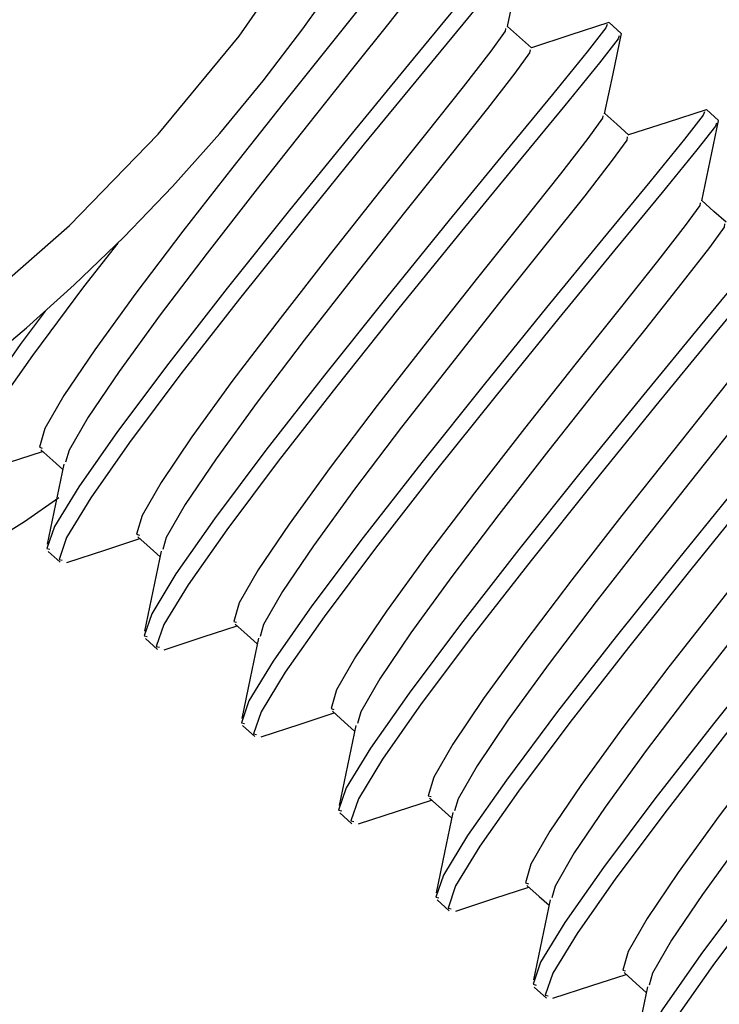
# Model space of a CAD drawing. Extents: x -3650 to 6311, y -645 to 2775.
# Tile 306 of 656: x -1495 to -1479, y 585 to 606. Entities that reach past the tile are written whole.
import ezdxf

# ---------------------------------------------------------------- set-up
doc = ezdxf.new("R2010")
doc.units = 0
doc.header["$MEASUREMENT"] = 0
doc.layers.add('Layer 1', color=7, linetype='Continuous', lineweight=0)

msp = doc.modelspace()

# ---------------------------------------------------------------- linework, layer by layer
at = {"layer": 'Layer 1', "color": 18, "lineweight": 25, "true_color": 0x000000}
for points, knots in [([(-1494.612, 638.928), (-1494.612, 638.928), (-1493.622, 636.915), (-1493.622, 636.915), (-1493.622, 636.915), (-1492.813, 634.822), (-1492.813, 634.822), (-1492.813, 634.822), (-1492.191, 632.667), (-1492.191, 632.667), (-1492.191, 632.667), (-1491.761, 630.465), (-1491.761, 630.465), (-1491.761, 630.465), (-1491.525, 628.235), (-1491.525, 628.235), (-1491.525, 628.235), (-1491.486, 625.992), (-1491.486, 625.992), (-1491.486, 625.992), (-1491.645, 623.754), (-1491.645, 623.754), (-1491.645, 623.754), (-1491.999, 621.54), (-1491.999, 621.54), (-1491.999, 621.54), (-1492.547, 619.365), (-1492.547, 619.365), (-1492.547, 619.365), (-1493.283, 617.247), (-1493.283, 617.247), (-1493.283, 617.247), (-1494.203, 615.201), (-1494.203, 615.201), (-1494.203, 615.201), (-1495.298, 613.245), (-1495.298, 613.245), (-1495.298, 613.245), (-1496.562, 611.392), (-1496.562, 611.392), (-1496.562, 611.392), (-1497.983, 609.657), (-1497.983, 609.657), (-1497.983, 609.657), (-1499.551, 608.054), (-1499.551, 608.054), (-1499.551, 608.054), (-1501.254, 606.595), (-1501.254, 606.595), (-1501.254, 606.595), (-1503.078, 605.292), (-1503.078, 605.292), (-1503.078, 605.292), (-1505.01, 604.153), (-1505.01, 604.153), (-1505.01, 604.153), (-1507.035, 603.189), (-1507.035, 603.189), (-1507.035, 603.189), (-1509.137, 602.406), (-1509.137, 602.406), (-1509.137, 602.406), (-1511.299, 601.811), (-1511.299, 601.811), (-1511.299, 601.811), (-1513.506, 601.408), (-1513.506, 601.408), (-1513.506, 601.408), (-1515.739, 601.2), (-1515.739, 601.2), (-1515.739, 601.2), (-1517.982, 601.19), (-1517.982, 601.19), (-1517.982, 601.19), (-1520.218, 601.376), (-1520.218, 601.376), (-1520.218, 601.376), (-1522.428, 601.758), (-1522.428, 601.758), (-1522.428, 601.758), (-1524.597, 602.332), (-1524.597, 602.332), (-1524.597, 602.332), (-1526.707, 603.095), (-1526.707, 603.095)], [0, 0, 0, 0, 1, 1, 1, 2, 2, 2, 3, 3, 3, 4, 4, 4, 5, 5, 5, 6, 6, 6, 7, 7, 7, 8, 8, 8, 9, 9, 9, 10, 10, 10, 11, 11, 11, 12, 12, 12, 13, 13, 13, 14, 14, 14, 15, 15, 15, 16, 16, 16, 17, 17, 17, 18, 18, 18, 19, 19, 19, 20, 20, 20, 21, 21, 21, 22, 22, 22, 23, 23, 23, 24, 24, 24, 25, 25, 25, 26, 26, 26, 27, 27, 27, 28, 28, 28, 28]), ([(-1507.842, 593.913), (-1507.842, 593.913), (-1505.215, 594.762), (-1505.215, 594.762), (-1505.215, 594.762), (-1502.665, 595.821), (-1502.665, 595.821), (-1502.665, 595.821), (-1500.21, 597.083), (-1500.21, 597.083), (-1500.21, 597.083), (-1497.865, 598.54), (-1497.865, 598.54), (-1497.865, 598.54), (-1495.646, 600.183), (-1495.646, 600.183), (-1495.646, 600.183), (-1493.568, 602), (-1493.568, 602), (-1493.568, 602), (-1491.644, 603.98), (-1491.644, 603.98), (-1491.644, 603.98), (-1489.887, 606.11), (-1489.887, 606.11), (-1489.887, 606.11), (-1488.309, 608.375), (-1488.309, 608.375), (-1488.309, 608.375), (-1486.92, 610.76), (-1486.92, 610.76), (-1486.92, 610.76), (-1485.729, 613.251), (-1485.729, 613.251), (-1485.729, 613.251), (-1484.744, 615.83), (-1484.744, 615.83), (-1484.744, 615.83), (-1483.971, 618.48), (-1483.971, 618.48), (-1483.971, 618.48), (-1483.416, 621.185), (-1483.416, 621.185)], [0, 0, 0, 0, 1, 1, 1, 2, 2, 2, 3, 3, 3, 4, 4, 4, 5, 5, 5, 6, 6, 6, 7, 7, 7, 8, 8, 8, 9, 9, 9, 10, 10, 10, 11, 11, 11, 12, 12, 12, 13, 13, 13, 14, 14, 14, 14]), ([(-1497.757, 597.088), (-1497.757, 597.088), (-1497.686, 597.194), (-1497.686, 597.194), (-1497.686, 597.194), (-1497.402, 597.437), (-1497.402, 597.437), (-1497.402, 597.437), (-1496.919, 597.817), (-1496.919, 597.817), (-1496.919, 597.817), (-1496.263, 598.331), (-1496.263, 598.331), (-1496.263, 598.331), (-1495.441, 598.991), (-1495.441, 598.991), (-1495.441, 598.991), (-1494.503, 599.782), (-1494.503, 599.782), (-1494.503, 599.782), (-1493.467, 600.711), (-1493.467, 600.711), (-1493.467, 600.711), (-1492.388, 601.749), (-1492.388, 601.749), (-1492.388, 601.749), (-1491.332, 602.848), (-1491.332, 602.848), (-1491.332, 602.848), (-1490.307, 604), (-1490.307, 604), (-1490.307, 604), (-1489.368, 605.141), (-1489.368, 605.141), (-1489.368, 605.141), (-1488.51, 606.264), (-1488.51, 606.264), (-1488.51, 606.264), (-1487.742, 607.345), (-1487.742, 607.345), (-1487.742, 607.345), (-1487.079, 608.336), (-1487.079, 608.336), (-1487.079, 608.336), (-1486.514, 609.225), (-1486.514, 609.225), (-1486.514, 609.225), (-1486.069, 609.946), (-1486.069, 609.946), (-1486.069, 609.946), (-1485.743, 610.466), (-1485.743, 610.466), (-1485.743, 610.466), (-1485.54, 610.758), (-1485.54, 610.758), (-1485.54, 610.758), (-1485.46, 610.803), (-1485.46, 610.803), (-1485.46, 610.803), (-1485.496, 610.615), (-1485.496, 610.615), (-1485.496, 610.615), (-1485.646, 610.21), (-1485.646, 610.21), (-1485.646, 610.21), (-1485.859, 609.725), (-1485.859, 609.725)], [0, 0, 0, 0, 1, 1, 1, 2, 2, 2, 3, 3, 3, 4, 4, 4, 5, 5, 5, 6, 6, 6, 7, 7, 7, 8, 8, 8, 9, 9, 9, 10, 10, 10, 11, 11, 11, 12, 12, 12, 13, 13, 13, 14, 14, 14, 15, 15, 15, 16, 16, 16, 17, 17, 17, 18, 18, 18, 19, 19, 19, 20, 20, 20, 21, 21, 21, 22, 22, 22, 22]), ([(-1484.009, 608.249), (-1484.009, 608.249), (-1484.037, 608.176), (-1484.037, 608.176), (-1484.037, 608.176), (-1484.444, 607.656), (-1484.444, 607.656), (-1484.444, 607.656), (-1485.195, 606.73), (-1485.195, 606.73), (-1485.195, 606.73), (-1486.216, 605.493), (-1486.216, 605.493), (-1486.216, 605.493), (-1487.438, 604.006), (-1487.438, 604.006), (-1487.438, 604.006), (-1488.794, 602.334), (-1488.794, 602.334), (-1488.794, 602.334), (-1490.146, 600.645), (-1490.146, 600.645), (-1490.146, 600.645), (-1491.417, 599.017), (-1491.417, 599.017), (-1491.417, 599.017), (-1492.53, 597.53), (-1492.53, 597.53), (-1492.53, 597.53), (-1493.371, 596.333), (-1493.371, 596.333), (-1493.371, 596.333), (-1493.896, 595.472), (-1493.896, 595.472), (-1493.896, 595.472), (-1494.061, 594.993), (-1494.061, 594.993), (-1494.061, 594.993), (-1493.994, 594.978), (-1493.994, 594.978)], [0, 0, 0, 0, 1, 1, 1, 2, 2, 2, 3, 3, 3, 4, 4, 4, 5, 5, 5, 6, 6, 6, 7, 7, 7, 8, 8, 8, 9, 9, 9, 10, 10, 10, 11, 11, 11, 12, 12, 12, 13, 13, 13, 13]), ([(-1486.215, 608.162), (-1486.215, 608.162), (-1486.224, 608.108), (-1486.224, 608.108), (-1486.224, 608.108), (-1486.54, 607.669), (-1486.54, 607.669), (-1486.54, 607.669), (-1487.137, 606.899), (-1487.137, 606.899), (-1487.137, 606.899), (-1487.953, 605.875), (-1487.953, 605.875), (-1487.953, 605.875), (-1488.935, 604.648), (-1488.935, 604.648), (-1488.935, 604.648), (-1490.024, 603.269), (-1490.024, 603.269), (-1490.024, 603.269), (-1491.112, 601.876), (-1491.112, 601.876), (-1491.112, 601.876), (-1492.133, 600.534), (-1492.133, 600.534), (-1492.133, 600.534), (-1493.024, 599.305), (-1493.024, 599.305), (-1493.024, 599.305), (-1493.694, 598.315), (-1493.694, 598.315), (-1493.694, 598.315), (-1494.107, 597.598), (-1494.107, 597.598), (-1494.107, 597.598), (-1494.224, 597.193), (-1494.224, 597.193), (-1494.224, 597.193), (-1494.163, 597.175), (-1494.163, 597.175)], [0, 0, 0, 0, 1, 1, 1, 2, 2, 2, 3, 3, 3, 4, 4, 4, 5, 5, 5, 6, 6, 6, 7, 7, 7, 8, 8, 8, 9, 9, 9, 10, 10, 10, 11, 11, 11, 12, 12, 12, 13, 13, 13, 13]), ([(-1483.749, 608.005), (-1483.749, 608.005), (-1483.773, 607.939), (-1483.773, 607.939), (-1483.773, 607.939), (-1484.18, 607.419), (-1484.18, 607.419), (-1484.18, 607.419), (-1484.932, 606.494), (-1484.932, 606.494), (-1484.932, 606.494), (-1485.952, 605.256), (-1485.952, 605.256), (-1485.952, 605.256), (-1487.174, 603.77), (-1487.174, 603.77), (-1487.174, 603.77), (-1488.53, 602.098), (-1488.53, 602.098), (-1488.53, 602.098), (-1489.883, 600.408), (-1489.883, 600.408), (-1489.883, 600.408), (-1491.154, 598.781), (-1491.154, 598.781), (-1491.154, 598.781), (-1492.266, 597.293), (-1492.266, 597.293), (-1492.266, 597.293), (-1493.107, 596.096), (-1493.107, 596.096), (-1493.107, 596.096), (-1493.632, 595.236), (-1493.632, 595.236), (-1493.632, 595.236), (-1493.797, 594.757), (-1493.797, 594.757), (-1493.797, 594.757), (-1493.73, 594.742), (-1493.73, 594.742)], [0, 0, 0, 0, 1, 1, 1, 2, 2, 2, 3, 3, 3, 4, 4, 4, 5, 5, 5, 6, 6, 6, 7, 7, 7, 8, 8, 8, 9, 9, 9, 10, 10, 10, 11, 11, 11, 12, 12, 12, 13, 13, 13, 13]), ([(-1484.066, 606.314), (-1484.066, 606.314), (-1483.885, 607.184), (-1483.885, 607.184), (-1483.885, 607.184), (-1483.703, 608.054), (-1483.703, 608.054)], [0, 0, 0, 0, 1, 1, 1, 2, 2, 2, 2]), ([(-1485.685, 607.704), (-1485.685, 607.704), (-1485.697, 607.635), (-1485.697, 607.635), (-1485.697, 607.635), (-1486.013, 607.197), (-1486.013, 607.197), (-1486.013, 607.197), (-1486.609, 606.427), (-1486.609, 606.427), (-1486.609, 606.427), (-1487.426, 605.403), (-1487.426, 605.403), (-1487.426, 605.403), (-1488.407, 604.176), (-1488.407, 604.176), (-1488.407, 604.176), (-1489.497, 602.796), (-1489.497, 602.796), (-1489.497, 602.796), (-1490.584, 601.404), (-1490.584, 601.404), (-1490.584, 601.404), (-1491.605, 600.062), (-1491.605, 600.062), (-1491.605, 600.062), (-1492.496, 598.833), (-1492.496, 598.833), (-1492.496, 598.833), (-1493.167, 597.842), (-1493.167, 597.842), (-1493.167, 597.842), (-1493.579, 597.126), (-1493.579, 597.126), (-1493.579, 597.126), (-1493.654, 596.867), (-1493.654, 596.867)], [0, 0, 0, 0, 1, 1, 1, 2, 2, 2, 3, 3, 3, 4, 4, 4, 5, 5, 5, 6, 6, 6, 7, 7, 7, 8, 8, 8, 9, 9, 9, 10, 10, 10, 11, 11, 11, 12, 12, 12, 12]), ([(-1481.899, 606.359), (-1481.899, 606.359), (-1481.927, 606.286), (-1481.927, 606.286), (-1481.927, 606.286), (-1482.333, 605.766), (-1482.333, 605.766), (-1482.333, 605.766), (-1483.085, 604.84), (-1483.085, 604.84), (-1483.085, 604.84), (-1484.106, 603.603), (-1484.106, 603.603), (-1484.106, 603.603), (-1485.328, 602.116), (-1485.328, 602.116), (-1485.328, 602.116), (-1486.684, 600.444), (-1486.684, 600.444), (-1486.684, 600.444), (-1488.036, 598.755), (-1488.036, 598.755), (-1488.036, 598.755), (-1489.307, 597.127), (-1489.307, 597.127), (-1489.307, 597.127), (-1490.42, 595.639), (-1490.42, 595.639), (-1490.42, 595.639), (-1491.261, 594.443), (-1491.261, 594.443), (-1491.261, 594.443), (-1491.786, 593.582), (-1491.786, 593.582), (-1491.786, 593.582), (-1491.95, 593.103), (-1491.95, 593.103), (-1491.95, 593.103), (-1491.884, 593.088), (-1491.884, 593.088)], [0, 0, 0, 0, 1, 1, 1, 2, 2, 2, 3, 3, 3, 4, 4, 4, 5, 5, 5, 6, 6, 6, 7, 7, 7, 8, 8, 8, 9, 9, 9, 10, 10, 10, 11, 11, 11, 12, 12, 12, 13, 13, 13, 13]), ([(-1483.541, 605.851), (-1483.541, 605.851), (-1483.805, 606.087), (-1483.805, 606.087), (-1483.805, 606.087), (-1484.065, 606.32), (-1484.065, 606.32)], [0, 0, 0, 0, 1, 1, 1, 2, 2, 2, 2]), ([(-1481.867, 606.403), (-1481.867, 606.403), (-1482.712, 606.127), (-1482.712, 606.127), (-1482.712, 606.127), (-1483.546, 605.855), (-1483.546, 605.855)], [0, 0, 0, 0, 1, 1, 1, 2, 2, 2, 2]), ([(-1484.105, 606.272), (-1484.105, 606.272), (-1484.114, 606.218), (-1484.114, 606.218), (-1484.114, 606.218), (-1484.43, 605.779), (-1484.43, 605.779), (-1484.43, 605.779), (-1485.026, 605.009), (-1485.026, 605.009), (-1485.026, 605.009), (-1485.843, 603.985), (-1485.843, 603.985), (-1485.843, 603.985), (-1486.824, 602.758), (-1486.824, 602.758), (-1486.824, 602.758), (-1487.914, 601.379), (-1487.914, 601.379), (-1487.914, 601.379), (-1489.001, 599.986), (-1489.001, 599.986), (-1489.001, 599.986), (-1490.023, 598.644), (-1490.023, 598.644), (-1490.023, 598.644), (-1490.914, 597.415), (-1490.914, 597.415), (-1490.914, 597.415), (-1491.584, 596.425), (-1491.584, 596.425), (-1491.584, 596.425), (-1491.997, 595.708), (-1491.997, 595.708), (-1491.997, 595.708), (-1492.114, 595.303), (-1492.114, 595.303), (-1492.114, 595.303), (-1492.053, 595.285), (-1492.053, 595.285)], [0, 0, 0, 0, 1, 1, 1, 2, 2, 2, 3, 3, 3, 4, 4, 4, 5, 5, 5, 6, 6, 6, 7, 7, 7, 8, 8, 8, 9, 9, 9, 10, 10, 10, 11, 11, 11, 12, 12, 12, 13, 13, 13, 13]), ([(-1481.638, 606.114), (-1481.638, 606.114), (-1481.663, 606.049), (-1481.663, 606.049), (-1481.663, 606.049), (-1482.07, 605.529), (-1482.07, 605.529), (-1482.07, 605.529), (-1482.821, 604.604), (-1482.821, 604.604), (-1482.821, 604.604), (-1483.842, 603.366), (-1483.842, 603.366), (-1483.842, 603.366), (-1485.064, 601.88), (-1485.064, 601.88), (-1485.064, 601.88), (-1486.42, 600.207), (-1486.42, 600.207), (-1486.42, 600.207), (-1487.772, 598.518), (-1487.772, 598.518), (-1487.772, 598.518), (-1489.044, 596.891), (-1489.044, 596.891), (-1489.044, 596.891), (-1490.156, 595.403), (-1490.156, 595.403), (-1490.156, 595.403), (-1490.997, 594.206), (-1490.997, 594.206), (-1490.997, 594.206), (-1491.522, 593.346), (-1491.522, 593.346), (-1491.522, 593.346), (-1491.687, 592.867), (-1491.687, 592.867), (-1491.687, 592.867), (-1491.62, 592.852), (-1491.62, 592.852)], [0, 0, 0, 0, 1, 1, 1, 2, 2, 2, 3, 3, 3, 4, 4, 4, 5, 5, 5, 6, 6, 6, 7, 7, 7, 8, 8, 8, 9, 9, 9, 10, 10, 10, 11, 11, 11, 12, 12, 12, 13, 13, 13, 13]), ([(-1481.956, 604.424), (-1481.956, 604.424), (-1481.775, 605.294), (-1481.775, 605.294), (-1481.775, 605.294), (-1481.593, 606.164), (-1481.593, 606.164)], [0, 0, 0, 0, 1, 1, 1, 2, 2, 2, 2]), ([(-1483.575, 605.814), (-1483.575, 605.814), (-1483.587, 605.745), (-1483.587, 605.745), (-1483.587, 605.745), (-1483.902, 605.307), (-1483.902, 605.307), (-1483.902, 605.307), (-1484.499, 604.537), (-1484.499, 604.537), (-1484.499, 604.537), (-1485.316, 603.513), (-1485.316, 603.513), (-1485.316, 603.513), (-1486.297, 602.286), (-1486.297, 602.286), (-1486.297, 602.286), (-1487.386, 600.906), (-1487.386, 600.906), (-1487.386, 600.906), (-1488.474, 599.514), (-1488.474, 599.514), (-1488.474, 599.514), (-1489.495, 598.172), (-1489.495, 598.172), (-1489.495, 598.172), (-1490.386, 596.943), (-1490.386, 596.943), (-1490.386, 596.943), (-1491.057, 595.952), (-1491.057, 595.952), (-1491.057, 595.952), (-1491.469, 595.236), (-1491.469, 595.236), (-1491.469, 595.236), (-1491.544, 594.977), (-1491.544, 594.977)], [0, 0, 0, 0, 1, 1, 1, 2, 2, 2, 3, 3, 3, 4, 4, 4, 5, 5, 5, 6, 6, 6, 7, 7, 7, 8, 8, 8, 9, 9, 9, 10, 10, 10, 11, 11, 11, 12, 12, 12, 12]), ([(-1481.995, 604.382), (-1481.995, 604.382), (-1482.004, 604.328), (-1482.004, 604.328), (-1482.004, 604.328), (-1482.32, 603.889), (-1482.32, 603.889), (-1482.32, 603.889), (-1482.916, 603.119), (-1482.916, 603.119), (-1482.916, 603.119), (-1483.733, 602.095), (-1483.733, 602.095), (-1483.733, 602.095), (-1484.714, 600.868), (-1484.714, 600.868), (-1484.714, 600.868), (-1485.804, 599.489), (-1485.804, 599.489), (-1485.804, 599.489), (-1486.891, 598.096), (-1486.891, 598.096), (-1486.891, 598.096), (-1487.912, 596.754), (-1487.912, 596.754), (-1487.912, 596.754), (-1488.803, 595.525), (-1488.803, 595.525), (-1488.803, 595.525), (-1489.474, 594.535), (-1489.474, 594.535), (-1489.474, 594.535), (-1489.886, 593.818), (-1489.886, 593.818), (-1489.886, 593.818), (-1490.004, 593.412), (-1490.004, 593.412), (-1490.004, 593.412), (-1489.943, 593.395), (-1489.943, 593.395)], [0, 0, 0, 0, 1, 1, 1, 2, 2, 2, 3, 3, 3, 4, 4, 4, 5, 5, 5, 6, 6, 6, 7, 7, 7, 8, 8, 8, 9, 9, 9, 10, 10, 10, 11, 11, 11, 12, 12, 12, 13, 13, 13, 13]), ([(-1479.789, 604.469), (-1479.789, 604.469), (-1479.817, 604.395), (-1479.817, 604.395), (-1479.817, 604.395), (-1480.223, 603.876), (-1480.223, 603.876), (-1480.223, 603.876), (-1480.975, 602.95), (-1480.975, 602.95), (-1480.975, 602.95), (-1481.996, 601.713), (-1481.996, 601.713), (-1481.996, 601.713), (-1483.218, 600.226), (-1483.218, 600.226), (-1483.218, 600.226), (-1484.574, 598.554), (-1484.574, 598.554), (-1484.574, 598.554), (-1485.926, 596.864), (-1485.926, 596.864), (-1485.926, 596.864), (-1487.197, 595.237), (-1487.197, 595.237), (-1487.197, 595.237), (-1488.31, 593.749), (-1488.31, 593.749), (-1488.31, 593.749), (-1489.151, 592.553), (-1489.151, 592.553), (-1489.151, 592.553), (-1489.676, 591.692), (-1489.676, 591.692), (-1489.676, 591.692), (-1489.84, 591.213), (-1489.84, 591.213), (-1489.84, 591.213), (-1489.774, 591.198), (-1489.774, 591.198)], [0, 0, 0, 0, 1, 1, 1, 2, 2, 2, 3, 3, 3, 4, 4, 4, 5, 5, 5, 6, 6, 6, 7, 7, 7, 8, 8, 8, 9, 9, 9, 10, 10, 10, 11, 11, 11, 12, 12, 12, 13, 13, 13, 13]), ([(-1481.431, 603.96), (-1481.431, 603.96), (-1481.695, 604.197), (-1481.695, 604.197), (-1481.695, 604.197), (-1481.955, 604.43), (-1481.955, 604.43)], [0, 0, 0, 0, 1, 1, 1, 2, 2, 2, 2]), ([(-1479.756, 604.513), (-1479.756, 604.513), (-1480.602, 604.237), (-1480.602, 604.237), (-1480.602, 604.237), (-1481.436, 603.965), (-1481.436, 603.965)], [0, 0, 0, 0, 1, 1, 1, 2, 2, 2, 2]), ([(-1479.528, 604.224), (-1479.528, 604.224), (-1479.553, 604.159), (-1479.553, 604.159), (-1479.553, 604.159), (-1479.959, 603.639), (-1479.959, 603.639), (-1479.959, 603.639), (-1480.711, 602.714), (-1480.711, 602.714), (-1480.711, 602.714), (-1481.732, 601.476), (-1481.732, 601.476), (-1481.732, 601.476), (-1482.954, 599.99), (-1482.954, 599.99), (-1482.954, 599.99), (-1484.31, 598.317), (-1484.31, 598.317), (-1484.31, 598.317), (-1485.662, 596.628), (-1485.662, 596.628), (-1485.662, 596.628), (-1486.933, 595.001), (-1486.933, 595.001), (-1486.933, 595.001), (-1488.046, 593.513), (-1488.046, 593.513), (-1488.046, 593.513), (-1488.887, 592.316), (-1488.887, 592.316), (-1488.887, 592.316), (-1489.412, 591.456), (-1489.412, 591.456), (-1489.412, 591.456), (-1489.576, 590.977), (-1489.576, 590.977), (-1489.576, 590.977), (-1489.51, 590.962), (-1489.51, 590.962)], [0, 0, 0, 0, 1, 1, 1, 2, 2, 2, 3, 3, 3, 4, 4, 4, 5, 5, 5, 6, 6, 6, 7, 7, 7, 8, 8, 8, 9, 9, 9, 10, 10, 10, 11, 11, 11, 12, 12, 12, 13, 13, 13, 13]), ([(-1479.846, 602.534), (-1479.846, 602.534), (-1479.664, 603.404), (-1479.664, 603.404), (-1479.664, 603.404), (-1479.483, 604.274), (-1479.483, 604.274)], [0, 0, 0, 0, 1, 1, 1, 2, 2, 2, 2]), ([(-1481.465, 603.924), (-1481.465, 603.924), (-1481.476, 603.855), (-1481.476, 603.855), (-1481.476, 603.855), (-1481.792, 603.417), (-1481.792, 603.417), (-1481.792, 603.417), (-1482.389, 602.647), (-1482.389, 602.647), (-1482.389, 602.647), (-1483.206, 601.623), (-1483.206, 601.623), (-1483.206, 601.623), (-1484.187, 600.396), (-1484.187, 600.396), (-1484.187, 600.396), (-1485.276, 599.016), (-1485.276, 599.016), (-1485.276, 599.016), (-1486.364, 597.624), (-1486.364, 597.624), (-1486.364, 597.624), (-1487.385, 596.282), (-1487.385, 596.282), (-1487.385, 596.282), (-1488.276, 595.053), (-1488.276, 595.053), (-1488.276, 595.053), (-1488.946, 594.062), (-1488.946, 594.062), (-1488.946, 594.062), (-1489.359, 593.346), (-1489.359, 593.346), (-1489.359, 593.346), (-1489.433, 593.087), (-1489.433, 593.087)], [0, 0, 0, 0, 1, 1, 1, 2, 2, 2, 3, 3, 3, 4, 4, 4, 5, 5, 5, 6, 6, 6, 7, 7, 7, 8, 8, 8, 9, 9, 9, 10, 10, 10, 11, 11, 11, 12, 12, 12, 12]), ([(-1479.885, 602.492), (-1479.885, 602.492), (-1479.894, 602.438), (-1479.894, 602.438), (-1479.894, 602.438), (-1480.209, 601.999), (-1480.209, 601.999), (-1480.209, 601.999), (-1480.806, 601.229), (-1480.806, 601.229), (-1480.806, 601.229), (-1481.623, 600.205), (-1481.623, 600.205), (-1481.623, 600.205), (-1482.604, 598.978), (-1482.604, 598.978), (-1482.604, 598.978), (-1483.694, 597.598), (-1483.694, 597.598), (-1483.694, 597.598), (-1484.781, 596.206), (-1484.781, 596.206), (-1484.781, 596.206), (-1485.802, 594.864), (-1485.802, 594.864), (-1485.802, 594.864), (-1486.693, 593.635), (-1486.693, 593.635), (-1486.693, 593.635), (-1487.364, 592.644), (-1487.364, 592.644), (-1487.364, 592.644), (-1487.776, 591.928), (-1487.776, 591.928), (-1487.776, 591.928), (-1487.893, 591.522), (-1487.893, 591.522), (-1487.893, 591.522), (-1487.833, 591.505), (-1487.833, 591.505)], [0, 0, 0, 0, 1, 1, 1, 2, 2, 2, 3, 3, 3, 4, 4, 4, 5, 5, 5, 6, 6, 6, 7, 7, 7, 8, 8, 8, 9, 9, 9, 10, 10, 10, 11, 11, 11, 12, 12, 12, 13, 13, 13, 13]), ([(-1477.679, 602.578), (-1477.679, 602.578), (-1477.706, 602.505), (-1477.706, 602.505), (-1477.706, 602.505), (-1478.113, 601.986), (-1478.113, 601.986), (-1478.113, 601.986), (-1478.865, 601.06), (-1478.865, 601.06), (-1478.865, 601.06), (-1479.885, 599.823), (-1479.885, 599.823), (-1479.885, 599.823), (-1481.107, 598.336), (-1481.107, 598.336), (-1481.107, 598.336), (-1482.463, 596.664), (-1482.463, 596.664), (-1482.463, 596.664), (-1483.816, 594.974), (-1483.816, 594.974), (-1483.816, 594.974), (-1485.087, 593.347), (-1485.087, 593.347), (-1485.087, 593.347), (-1486.199, 591.859), (-1486.199, 591.859), (-1486.199, 591.859), (-1487.041, 590.663), (-1487.041, 590.663), (-1487.041, 590.663), (-1487.566, 589.802), (-1487.566, 589.802), (-1487.566, 589.802), (-1487.73, 589.323), (-1487.73, 589.323), (-1487.73, 589.323), (-1487.663, 589.308), (-1487.663, 589.308)], [0, 0, 0, 0, 1, 1, 1, 2, 2, 2, 3, 3, 3, 4, 4, 4, 5, 5, 5, 6, 6, 6, 7, 7, 7, 8, 8, 8, 9, 9, 9, 10, 10, 10, 11, 11, 11, 12, 12, 12, 13, 13, 13, 13]), ([(-1479.321, 602.07), (-1479.321, 602.07), (-1479.584, 602.307), (-1479.584, 602.307), (-1479.584, 602.307), (-1479.845, 602.54), (-1479.845, 602.54)], [0, 0, 0, 0, 1, 1, 1, 2, 2, 2, 2]), ([(-1477.418, 602.334), (-1477.418, 602.334), (-1477.443, 602.269), (-1477.443, 602.269), (-1477.443, 602.269), (-1477.849, 601.749), (-1477.849, 601.749), (-1477.849, 601.749), (-1478.601, 600.824), (-1478.601, 600.824), (-1478.601, 600.824), (-1479.622, 599.586), (-1479.622, 599.586), (-1479.622, 599.586), (-1480.844, 598.1), (-1480.844, 598.1), (-1480.844, 598.1), (-1482.2, 596.427), (-1482.2, 596.427), (-1482.2, 596.427), (-1483.552, 594.738), (-1483.552, 594.738), (-1483.552, 594.738), (-1484.823, 593.111), (-1484.823, 593.111), (-1484.823, 593.111), (-1485.936, 591.623), (-1485.936, 591.623), (-1485.936, 591.623), (-1486.777, 590.426), (-1486.777, 590.426), (-1486.777, 590.426), (-1487.302, 589.566), (-1487.302, 589.566), (-1487.302, 589.566), (-1487.466, 589.087), (-1487.466, 589.087), (-1487.466, 589.087), (-1487.4, 589.072), (-1487.4, 589.072)], [0, 0, 0, 0, 1, 1, 1, 2, 2, 2, 3, 3, 3, 4, 4, 4, 5, 5, 5, 6, 6, 6, 7, 7, 7, 8, 8, 8, 9, 9, 9, 10, 10, 10, 11, 11, 11, 12, 12, 12, 13, 13, 13, 13]), ([(-1479.355, 602.034), (-1479.355, 602.034), (-1479.366, 601.965), (-1479.366, 601.965), (-1479.366, 601.965), (-1479.682, 601.527), (-1479.682, 601.527), (-1479.682, 601.527), (-1480.278, 600.756), (-1480.278, 600.756), (-1480.278, 600.756), (-1481.095, 599.733), (-1481.095, 599.733), (-1481.095, 599.733), (-1482.076, 598.506), (-1482.076, 598.506), (-1482.076, 598.506), (-1483.166, 597.126), (-1483.166, 597.126), (-1483.166, 597.126), (-1484.253, 595.734), (-1484.253, 595.734), (-1484.253, 595.734), (-1485.275, 594.391), (-1485.275, 594.391), (-1485.275, 594.391), (-1486.166, 593.163), (-1486.166, 593.163), (-1486.166, 593.163), (-1486.836, 592.172), (-1486.836, 592.172), (-1486.836, 592.172), (-1487.249, 591.456), (-1487.249, 591.456), (-1487.249, 591.456), (-1487.323, 591.197), (-1487.323, 591.197)], [0, 0, 0, 0, 1, 1, 1, 2, 2, 2, 3, 3, 3, 4, 4, 4, 5, 5, 5, 6, 6, 6, 7, 7, 7, 8, 8, 8, 9, 9, 9, 10, 10, 10, 11, 11, 11, 12, 12, 12, 12]), ([(-1492.524, 601.619), (-1492.524, 601.619), (-1493.264, 600.671), (-1493.264, 600.671), (-1493.264, 600.671), (-1494.376, 599.183), (-1494.376, 599.183), (-1494.376, 599.183), (-1495.218, 597.987), (-1495.218, 597.987), (-1495.218, 597.987), (-1495.743, 597.126), (-1495.743, 597.126), (-1495.743, 597.126), (-1495.907, 596.647), (-1495.907, 596.647), (-1495.907, 596.647), (-1495.841, 596.632), (-1495.841, 596.632)], [0, 0, 0, 0, 1, 1, 1, 2, 2, 2, 3, 3, 3, 4, 4, 4, 5, 5, 5, 6, 6, 6, 6]), ([(-1477.774, 600.602), (-1477.774, 600.602), (-1477.783, 600.548), (-1477.783, 600.548), (-1477.783, 600.548), (-1478.099, 600.109), (-1478.099, 600.109), (-1478.099, 600.109), (-1478.696, 599.339), (-1478.696, 599.339), (-1478.696, 599.339), (-1479.513, 598.315), (-1479.513, 598.315), (-1479.513, 598.315), (-1480.494, 597.088), (-1480.494, 597.088), (-1480.494, 597.088), (-1481.583, 595.708), (-1481.583, 595.708), (-1481.583, 595.708), (-1482.671, 594.316), (-1482.671, 594.316), (-1482.671, 594.316), (-1483.692, 592.974), (-1483.692, 592.974), (-1483.692, 592.974), (-1484.583, 591.745), (-1484.583, 591.745), (-1484.583, 591.745), (-1485.253, 590.754), (-1485.253, 590.754), (-1485.253, 590.754), (-1485.666, 590.038), (-1485.666, 590.038), (-1485.666, 590.038), (-1485.783, 589.632), (-1485.783, 589.632), (-1485.783, 589.632), (-1485.722, 589.615), (-1485.722, 589.615)], [0, 0, 0, 0, 1, 1, 1, 2, 2, 2, 3, 3, 3, 4, 4, 4, 5, 5, 5, 6, 6, 6, 7, 7, 7, 8, 8, 8, 9, 9, 9, 10, 10, 10, 11, 11, 11, 12, 12, 12, 13, 13, 13, 13]), ([(-1475.568, 600.688), (-1475.568, 600.688), (-1475.596, 600.615), (-1475.596, 600.615), (-1475.596, 600.615), (-1476.003, 600.095), (-1476.003, 600.095), (-1476.003, 600.095), (-1476.755, 599.17), (-1476.755, 599.17), (-1476.755, 599.17), (-1477.775, 597.932), (-1477.775, 597.932), (-1477.775, 597.932), (-1478.997, 596.446), (-1478.997, 596.446), (-1478.997, 596.446), (-1480.353, 594.773), (-1480.353, 594.773), (-1480.353, 594.773), (-1481.705, 593.084), (-1481.705, 593.084), (-1481.705, 593.084), (-1482.977, 591.457), (-1482.977, 591.457), (-1482.977, 591.457), (-1484.089, 589.969), (-1484.089, 589.969), (-1484.089, 589.969), (-1484.93, 588.772), (-1484.93, 588.772), (-1484.93, 588.772), (-1485.455, 587.912), (-1485.455, 587.912), (-1485.455, 587.912), (-1485.62, 587.433), (-1485.62, 587.433), (-1485.62, 587.433), (-1485.553, 587.418), (-1485.553, 587.418)], [0, 0, 0, 0, 1, 1, 1, 2, 2, 2, 3, 3, 3, 4, 4, 4, 5, 5, 5, 6, 6, 6, 7, 7, 7, 8, 8, 8, 9, 9, 9, 10, 10, 10, 11, 11, 11, 12, 12, 12, 13, 13, 13, 13]), ([(-1475.308, 600.444), (-1475.308, 600.444), (-1475.332, 600.379), (-1475.332, 600.379), (-1475.332, 600.379), (-1475.739, 599.859), (-1475.739, 599.859), (-1475.739, 599.859), (-1476.491, 598.934), (-1476.491, 598.934), (-1476.491, 598.934), (-1477.511, 597.696), (-1477.511, 597.696), (-1477.511, 597.696), (-1478.733, 596.21), (-1478.733, 596.21), (-1478.733, 596.21), (-1480.089, 594.537), (-1480.089, 594.537), (-1480.089, 594.537), (-1481.442, 592.848), (-1481.442, 592.848), (-1481.442, 592.848), (-1482.713, 591.221), (-1482.713, 591.221), (-1482.713, 591.221), (-1483.825, 589.733), (-1483.825, 589.733), (-1483.825, 589.733), (-1484.667, 588.536), (-1484.667, 588.536), (-1484.667, 588.536), (-1485.192, 587.676), (-1485.192, 587.676), (-1485.192, 587.676), (-1485.356, 587.197), (-1485.356, 587.197), (-1485.356, 587.197), (-1485.289, 587.181), (-1485.289, 587.181)], [0, 0, 0, 0, 1, 1, 1, 2, 2, 2, 3, 3, 3, 4, 4, 4, 5, 5, 5, 6, 6, 6, 7, 7, 7, 8, 8, 8, 9, 9, 9, 10, 10, 10, 11, 11, 11, 12, 12, 12, 13, 13, 13, 13]), ([(-1494.098, 600.145), (-1494.098, 600.145), (-1494.64, 599.42), (-1494.64, 599.42), (-1494.64, 599.42), (-1495.481, 598.223), (-1495.481, 598.223), (-1495.481, 598.223), (-1496.006, 597.362), (-1496.006, 597.362), (-1496.006, 597.362), (-1496.171, 596.883), (-1496.171, 596.883), (-1496.171, 596.883), (-1496.104, 596.868), (-1496.104, 596.868)], [0, 0, 0, 0, 1, 1, 1, 2, 2, 2, 3, 3, 3, 4, 4, 4, 5, 5, 5, 5]), ([(-1477.244, 600.144), (-1477.244, 600.144), (-1477.256, 600.075), (-1477.256, 600.075), (-1477.256, 600.075), (-1477.572, 599.637), (-1477.572, 599.637), (-1477.572, 599.637), (-1478.168, 598.866), (-1478.168, 598.866), (-1478.168, 598.866), (-1478.985, 597.843), (-1478.985, 597.843), (-1478.985, 597.843), (-1479.966, 596.616), (-1479.966, 596.616), (-1479.966, 596.616), (-1481.056, 595.236), (-1481.056, 595.236), (-1481.056, 595.236), (-1482.143, 593.843), (-1482.143, 593.843), (-1482.143, 593.843), (-1483.164, 592.501), (-1483.164, 592.501), (-1483.164, 592.501), (-1484.055, 591.273), (-1484.055, 591.273), (-1484.055, 591.273), (-1484.726, 590.282), (-1484.726, 590.282), (-1484.726, 590.282), (-1485.138, 589.566), (-1485.138, 589.566), (-1485.138, 589.566), (-1485.213, 589.307), (-1485.213, 589.307)], [0, 0, 0, 0, 1, 1, 1, 2, 2, 2, 3, 3, 3, 4, 4, 4, 5, 5, 5, 6, 6, 6, 7, 7, 7, 8, 8, 8, 9, 9, 9, 10, 10, 10, 11, 11, 11, 12, 12, 12, 12]), ([(-1475.664, 598.712), (-1475.664, 598.712), (-1475.673, 598.657), (-1475.673, 598.657), (-1475.673, 598.657), (-1475.989, 598.219), (-1475.989, 598.219), (-1475.989, 598.219), (-1476.586, 597.449), (-1476.586, 597.449), (-1476.586, 597.449), (-1477.402, 596.425), (-1477.402, 596.425), (-1477.402, 596.425), (-1478.383, 595.198), (-1478.383, 595.198), (-1478.383, 595.198), (-1479.473, 593.818), (-1479.473, 593.818), (-1479.473, 593.818), (-1480.56, 592.426), (-1480.56, 592.426), (-1480.56, 592.426), (-1481.582, 591.084), (-1481.582, 591.084), (-1481.582, 591.084), (-1482.473, 589.855), (-1482.473, 589.855), (-1482.473, 589.855), (-1483.143, 588.864), (-1483.143, 588.864), (-1483.143, 588.864), (-1483.556, 588.148), (-1483.556, 588.148), (-1483.556, 588.148), (-1483.673, 587.742), (-1483.673, 587.742), (-1483.673, 587.742), (-1483.612, 587.725), (-1483.612, 587.725)], [0, 0, 0, 0, 1, 1, 1, 2, 2, 2, 3, 3, 3, 4, 4, 4, 5, 5, 5, 6, 6, 6, 7, 7, 7, 8, 8, 8, 9, 9, 9, 10, 10, 10, 11, 11, 11, 12, 12, 12, 13, 13, 13, 13]), ([(-1473.458, 598.798), (-1473.458, 598.798), (-1473.486, 598.725), (-1473.486, 598.725), (-1473.486, 598.725), (-1473.893, 598.205), (-1473.893, 598.205), (-1473.893, 598.205), (-1474.644, 597.28), (-1474.644, 597.28), (-1474.644, 597.28), (-1475.665, 596.042), (-1475.665, 596.042), (-1475.665, 596.042), (-1476.887, 594.556), (-1476.887, 594.556), (-1476.887, 594.556), (-1478.243, 592.883), (-1478.243, 592.883), (-1478.243, 592.883), (-1479.595, 591.194), (-1479.595, 591.194), (-1479.595, 591.194), (-1480.866, 589.567), (-1480.866, 589.567), (-1480.866, 589.567), (-1481.979, 588.079), (-1481.979, 588.079), (-1481.979, 588.079), (-1482.82, 586.882), (-1482.82, 586.882), (-1482.82, 586.882), (-1483.345, 586.022), (-1483.345, 586.022), (-1483.345, 586.022), (-1483.509, 585.543), (-1483.509, 585.543), (-1483.509, 585.543), (-1483.443, 585.528), (-1483.443, 585.528)], [0, 0, 0, 0, 1, 1, 1, 2, 2, 2, 3, 3, 3, 4, 4, 4, 5, 5, 5, 6, 6, 6, 7, 7, 7, 8, 8, 8, 9, 9, 9, 10, 10, 10, 11, 11, 11, 12, 12, 12, 13, 13, 13, 13]), ([(-1473.197, 598.554), (-1473.197, 598.554), (-1473.222, 598.489), (-1473.222, 598.489), (-1473.222, 598.489), (-1473.629, 597.969), (-1473.629, 597.969), (-1473.629, 597.969), (-1474.381, 597.044), (-1474.381, 597.044), (-1474.381, 597.044), (-1475.401, 595.806), (-1475.401, 595.806), (-1475.401, 595.806), (-1476.623, 594.32), (-1476.623, 594.32), (-1476.623, 594.32), (-1477.979, 592.647), (-1477.979, 592.647), (-1477.979, 592.647), (-1479.331, 590.958), (-1479.331, 590.958), (-1479.331, 590.958), (-1480.603, 589.33), (-1480.603, 589.33), (-1480.603, 589.33), (-1481.715, 587.843), (-1481.715, 587.843), (-1481.715, 587.843), (-1482.556, 586.646), (-1482.556, 586.646), (-1482.556, 586.646), (-1483.081, 585.785), (-1483.081, 585.785), (-1483.081, 585.785), (-1483.246, 585.307), (-1483.246, 585.307), (-1483.246, 585.307), (-1483.179, 585.291), (-1483.179, 585.291)], [0, 0, 0, 0, 1, 1, 1, 2, 2, 2, 3, 3, 3, 4, 4, 4, 5, 5, 5, 6, 6, 6, 7, 7, 7, 8, 8, 8, 9, 9, 9, 10, 10, 10, 11, 11, 11, 12, 12, 12, 13, 13, 13, 13]), ([(-1475.134, 598.254), (-1475.134, 598.254), (-1475.146, 598.185), (-1475.146, 598.185), (-1475.146, 598.185), (-1475.461, 597.746), (-1475.461, 597.746), (-1475.461, 597.746), (-1476.058, 596.976), (-1476.058, 596.976), (-1476.058, 596.976), (-1476.875, 595.952), (-1476.875, 595.952), (-1476.875, 595.952), (-1477.856, 594.726), (-1477.856, 594.726), (-1477.856, 594.726), (-1478.946, 593.346), (-1478.946, 593.346), (-1478.946, 593.346), (-1480.033, 591.953), (-1480.033, 591.953), (-1480.033, 591.953), (-1481.054, 590.611), (-1481.054, 590.611), (-1481.054, 590.611), (-1481.945, 589.383), (-1481.945, 589.383), (-1481.945, 589.383), (-1482.616, 588.392), (-1482.616, 588.392), (-1482.616, 588.392), (-1483.028, 587.675), (-1483.028, 587.675), (-1483.028, 587.675), (-1483.103, 587.417), (-1483.103, 587.417)], [0, 0, 0, 0, 1, 1, 1, 2, 2, 2, 3, 3, 3, 4, 4, 4, 5, 5, 5, 6, 6, 6, 7, 7, 7, 8, 8, 8, 9, 9, 9, 10, 10, 10, 11, 11, 11, 12, 12, 12, 12]), ([(-1494.196, 597.138), (-1494.196, 597.138), (-1493.932, 596.901), (-1493.932, 596.901), (-1493.932, 596.901), (-1493.715, 596.707), (-1493.715, 596.707)], [0, 0, 0, 0, 1, 1, 1, 2, 2, 2, 2]), ([(-1495.74, 596.581), (-1495.74, 596.581), (-1494.893, 596.858), (-1494.893, 596.858), (-1494.893, 596.858), (-1494.153, 597.099), (-1494.153, 597.099)], [0, 0, 0, 0, 1, 1, 1, 2, 2, 2, 2]), ([(-1471.348, 596.908), (-1471.348, 596.908), (-1471.376, 596.835), (-1471.376, 596.835), (-1471.376, 596.835), (-1471.782, 596.315), (-1471.782, 596.315), (-1471.782, 596.315), (-1472.534, 595.39), (-1472.534, 595.39), (-1472.534, 595.39), (-1473.555, 594.152), (-1473.555, 594.152), (-1473.555, 594.152), (-1474.777, 592.666), (-1474.777, 592.666), (-1474.777, 592.666), (-1476.133, 590.993), (-1476.133, 590.993), (-1476.133, 590.993), (-1477.485, 589.304), (-1477.485, 589.304), (-1477.485, 589.304), (-1478.756, 587.677), (-1478.756, 587.677), (-1478.756, 587.677), (-1479.869, 586.189), (-1479.869, 586.189), (-1479.869, 586.189), (-1480.71, 584.992), (-1480.71, 584.992), (-1480.71, 584.992), (-1481.235, 584.132), (-1481.235, 584.132), (-1481.235, 584.132), (-1481.399, 583.653), (-1481.399, 583.653), (-1481.399, 583.653), (-1481.333, 583.638), (-1481.333, 583.638)], [0, 0, 0, 0, 1, 1, 1, 2, 2, 2, 3, 3, 3, 4, 4, 4, 5, 5, 5, 6, 6, 6, 7, 7, 7, 8, 8, 8, 9, 9, 9, 10, 10, 10, 11, 11, 11, 12, 12, 12, 13, 13, 13, 13]), ([(-1493.69, 596.828), (-1493.69, 596.828), (-1493.871, 595.96), (-1493.871, 595.96), (-1493.871, 595.96), (-1494.052, 595.09), (-1494.052, 595.09)], [0, 0, 0, 0, 1, 1, 1, 2, 2, 2, 2]), ([(-1473.554, 596.822), (-1473.554, 596.822), (-1473.563, 596.767), (-1473.563, 596.767), (-1473.563, 596.767), (-1473.879, 596.329), (-1473.879, 596.329), (-1473.879, 596.329), (-1474.475, 595.559), (-1474.475, 595.559), (-1474.475, 595.559), (-1475.292, 594.535), (-1475.292, 594.535), (-1475.292, 594.535), (-1476.273, 593.308), (-1476.273, 593.308), (-1476.273, 593.308), (-1477.363, 591.928), (-1477.363, 591.928), (-1477.363, 591.928), (-1478.45, 590.536), (-1478.45, 590.536), (-1478.45, 590.536), (-1479.472, 589.194), (-1479.472, 589.194), (-1479.472, 589.194), (-1480.362, 587.965), (-1480.362, 587.965), (-1480.362, 587.965), (-1481.033, 586.974), (-1481.033, 586.974), (-1481.033, 586.974), (-1481.445, 586.258), (-1481.445, 586.258), (-1481.445, 586.258), (-1481.563, 585.852), (-1481.563, 585.852), (-1481.563, 585.852), (-1481.502, 585.835), (-1481.502, 585.835)], [0, 0, 0, 0, 1, 1, 1, 2, 2, 2, 3, 3, 3, 4, 4, 4, 5, 5, 5, 6, 6, 6, 7, 7, 7, 8, 8, 8, 9, 9, 9, 10, 10, 10, 11, 11, 11, 12, 12, 12, 13, 13, 13, 13]), ([(-1471.087, 596.664), (-1471.087, 596.664), (-1471.112, 596.599), (-1471.112, 596.599), (-1471.112, 596.599), (-1471.519, 596.079), (-1471.519, 596.079), (-1471.519, 596.079), (-1472.27, 595.153), (-1472.27, 595.153), (-1472.27, 595.153), (-1473.291, 593.916), (-1473.291, 593.916), (-1473.291, 593.916), (-1474.513, 592.43), (-1474.513, 592.43), (-1474.513, 592.43), (-1475.869, 590.757), (-1475.869, 590.757), (-1475.869, 590.757), (-1477.221, 589.068), (-1477.221, 589.068), (-1477.221, 589.068), (-1478.492, 587.44), (-1478.492, 587.44), (-1478.492, 587.44), (-1479.605, 585.953), (-1479.605, 585.953), (-1479.605, 585.953), (-1480.446, 584.756), (-1480.446, 584.756), (-1480.446, 584.756), (-1480.971, 583.895), (-1480.971, 583.895), (-1480.971, 583.895), (-1481.136, 583.416), (-1481.136, 583.416), (-1481.136, 583.416), (-1481.069, 583.401), (-1481.069, 583.401)], [0, 0, 0, 0, 1, 1, 1, 2, 2, 2, 3, 3, 3, 4, 4, 4, 5, 5, 5, 6, 6, 6, 7, 7, 7, 8, 8, 8, 9, 9, 9, 10, 10, 10, 11, 11, 11, 12, 12, 12, 13, 13, 13, 13]), ([(-1473.024, 596.364), (-1473.024, 596.364), (-1473.035, 596.295), (-1473.035, 596.295), (-1473.035, 596.295), (-1473.351, 595.856), (-1473.351, 595.856), (-1473.351, 595.856), (-1473.948, 595.086), (-1473.948, 595.086), (-1473.948, 595.086), (-1474.765, 594.062), (-1474.765, 594.062), (-1474.765, 594.062), (-1475.746, 592.835), (-1475.746, 592.835), (-1475.746, 592.835), (-1476.835, 591.456), (-1476.835, 591.456), (-1476.835, 591.456), (-1477.923, 590.063), (-1477.923, 590.063), (-1477.923, 590.063), (-1478.944, 588.721), (-1478.944, 588.721), (-1478.944, 588.721), (-1479.835, 587.492), (-1479.835, 587.492), (-1479.835, 587.492), (-1480.505, 586.502), (-1480.505, 586.502), (-1480.505, 586.502), (-1480.918, 585.785), (-1480.918, 585.785), (-1480.918, 585.785), (-1480.993, 585.527), (-1480.993, 585.527)], [0, 0, 0, 0, 1, 1, 1, 2, 2, 2, 3, 3, 3, 4, 4, 4, 5, 5, 5, 6, 6, 6, 7, 7, 7, 8, 8, 8, 9, 9, 9, 10, 10, 10, 11, 11, 11, 12, 12, 12, 12]), ([(-1493.804, 596.092), (-1493.804, 596.092), (-1494.549, 595.571), (-1494.549, 595.571), (-1494.549, 595.571), (-1496.894, 594.113), (-1496.894, 594.113), (-1496.894, 594.113), (-1499.349, 592.851), (-1499.349, 592.851), (-1499.349, 592.851), (-1501.899, 591.792), (-1501.899, 591.792), (-1501.899, 591.792), (-1504.526, 590.944), (-1504.526, 590.944)], [0, 0, 0, 0, 1, 1, 1, 2, 2, 2, 3, 3, 3, 4, 4, 4, 5, 5, 5, 5]), ([(-1493.63, 594.691), (-1493.63, 594.691), (-1492.783, 594.968), (-1492.783, 594.968), (-1492.783, 594.968), (-1492.043, 595.209), (-1492.043, 595.209)], [0, 0, 0, 0, 1, 1, 1, 2, 2, 2, 2]), ([(-1492.086, 595.248), (-1492.086, 595.248), (-1491.822, 595.011), (-1491.822, 595.011), (-1491.822, 595.011), (-1491.605, 594.817), (-1491.605, 594.817)], [0, 0, 0, 0, 1, 1, 1, 2, 2, 2, 2]), ([(-1491.58, 594.938), (-1491.58, 594.938), (-1491.76, 594.07), (-1491.76, 594.07), (-1491.76, 594.07), (-1491.942, 593.2), (-1491.942, 593.2)], [0, 0, 0, 0, 1, 1, 1, 2, 2, 2, 2]), ([(-1491.519, 592.801), (-1491.519, 592.801), (-1490.673, 593.078), (-1490.673, 593.078), (-1490.673, 593.078), (-1489.933, 593.319), (-1489.933, 593.319)], [0, 0, 0, 0, 1, 1, 1, 2, 2, 2, 2]), ([(-1489.976, 593.358), (-1489.976, 593.358), (-1489.712, 593.121), (-1489.712, 593.121), (-1489.712, 593.121), (-1489.495, 592.927), (-1489.495, 592.927)], [0, 0, 0, 0, 1, 1, 1, 2, 2, 2, 2]), ([(-1489.47, 593.048), (-1489.47, 593.048), (-1489.65, 592.18), (-1489.65, 592.18), (-1489.65, 592.18), (-1489.832, 591.31), (-1489.832, 591.31)], [0, 0, 0, 0, 1, 1, 1, 2, 2, 2, 2]), ([(-1489.409, 590.911), (-1489.409, 590.911), (-1488.563, 591.188), (-1488.563, 591.188), (-1488.563, 591.188), (-1487.823, 591.429), (-1487.823, 591.429)], [0, 0, 0, 0, 1, 1, 1, 2, 2, 2, 2]), ([(-1487.865, 591.467), (-1487.865, 591.467), (-1487.602, 591.231), (-1487.602, 591.231), (-1487.602, 591.231), (-1487.385, 591.037), (-1487.385, 591.037)], [0, 0, 0, 0, 1, 1, 1, 2, 2, 2, 2]), ([(-1487.359, 591.158), (-1487.359, 591.158), (-1487.54, 590.29), (-1487.54, 590.29), (-1487.54, 590.29), (-1487.721, 589.42), (-1487.721, 589.42)], [0, 0, 0, 0, 1, 1, 1, 2, 2, 2, 2]), ([(-1487.299, 589.021), (-1487.299, 589.021), (-1486.452, 589.298), (-1486.452, 589.298), (-1486.452, 589.298), (-1485.713, 589.539), (-1485.713, 589.539)], [0, 0, 0, 0, 1, 1, 1, 2, 2, 2, 2]), ([(-1485.755, 589.577), (-1485.755, 589.577), (-1485.492, 589.341), (-1485.492, 589.341), (-1485.492, 589.341), (-1485.274, 589.147), (-1485.274, 589.147)], [0, 0, 0, 0, 1, 1, 1, 2, 2, 2, 2]), ([(-1485.249, 589.268), (-1485.249, 589.268), (-1485.43, 588.4), (-1485.43, 588.4), (-1485.43, 588.4), (-1485.611, 587.53), (-1485.611, 587.53)], [0, 0, 0, 0, 1, 1, 1, 2, 2, 2, 2]), ([(-1485.189, 587.131), (-1485.189, 587.131), (-1484.342, 587.408), (-1484.342, 587.408), (-1484.342, 587.408), (-1483.602, 587.649), (-1483.602, 587.649)], [0, 0, 0, 0, 1, 1, 1, 2, 2, 2, 2]), ([(-1483.645, 587.687), (-1483.645, 587.687), (-1483.381, 587.451), (-1483.381, 587.451), (-1483.381, 587.451), (-1483.164, 587.257), (-1483.164, 587.257)], [0, 0, 0, 0, 1, 1, 1, 2, 2, 2, 2]), ([(-1483.139, 587.378), (-1483.139, 587.378), (-1483.32, 586.51), (-1483.32, 586.51), (-1483.32, 586.51), (-1483.501, 585.64), (-1483.501, 585.64)], [0, 0, 0, 0, 1, 1, 1, 2, 2, 2, 2]), ([(-1481.535, 585.797), (-1481.535, 585.797), (-1481.271, 585.561), (-1481.271, 585.561), (-1481.271, 585.561), (-1481.054, 585.366), (-1481.054, 585.366)], [0, 0, 0, 0, 1, 1, 1, 2, 2, 2, 2]), ([(-1483.079, 585.241), (-1483.079, 585.241), (-1482.232, 585.518), (-1482.232, 585.518), (-1482.232, 585.518), (-1481.492, 585.759), (-1481.492, 585.759)], [0, 0, 0, 0, 1, 1, 1, 2, 2, 2, 2]), ([(-1481.029, 585.487), (-1481.029, 585.487), (-1481.209, 584.62), (-1481.209, 584.62), (-1481.209, 584.62), (-1481.391, 583.75), (-1481.391, 583.75)], [0, 0, 0, 0, 1, 1, 1, 2, 2, 2, 2])]:
    msp.add_open_spline(points, degree=3, knots=knots, dxfattribs=at)
for points in [[(-1264.195, 484.467), (-1264.195, 484.467), (-1494.612, 638.928), (-1494.612, 638.928)], [(-1416.707, 576.466), (-1416.707, 576.466), (-1483.416, 621.185), (-1483.416, 621.185)], [(-1480.1, 618.215), (-1480.1, 618.215), (-1417.125, 575.999), (-1417.125, 575.999)], [(-1481.595, 606.167), (-1481.595, 606.167), (-1481.859, 606.404), (-1481.859, 606.404)], [(-1479.485, 604.277), (-1479.485, 604.277), (-1479.749, 604.514), (-1479.749, 604.514)], [(-1526.707, 603.095), (-1526.707, 603.095), (-1347.894, 391.019), (-1347.894, 391.019)], [(-1494.034, 594.933), (-1494.034, 594.933), (-1493.771, 594.697), (-1493.771, 594.697)], [(-1507.842, 593.913), (-1507.842, 593.913), (-1456.073, 532.514), (-1456.073, 532.514)], [(-1491.924, 593.043), (-1491.924, 593.043), (-1491.66, 592.807), (-1491.66, 592.807)], [(-1489.814, 591.153), (-1489.814, 591.153), (-1489.55, 590.917), (-1489.55, 590.917)], [(-1455.655, 532.981), (-1455.655, 532.981), (-1504.526, 590.944), (-1504.526, 590.944)], [(-1487.704, 589.263), (-1487.704, 589.263), (-1487.44, 589.027), (-1487.44, 589.027)], [(-1485.593, 587.373), (-1485.593, 587.373), (-1485.33, 587.136), (-1485.33, 587.136)], [(-1513.225, 587.105), (-1513.225, 587.105), (-1471.925, 529.295), (-1471.925, 529.295)], [(-1483.483, 585.483), (-1483.483, 585.483), (-1483.219, 585.246), (-1483.219, 585.246)]]:
    msp.add_open_spline(points, degree=3, dxfattribs=at)

doc.saveas('drawing.dxf')
